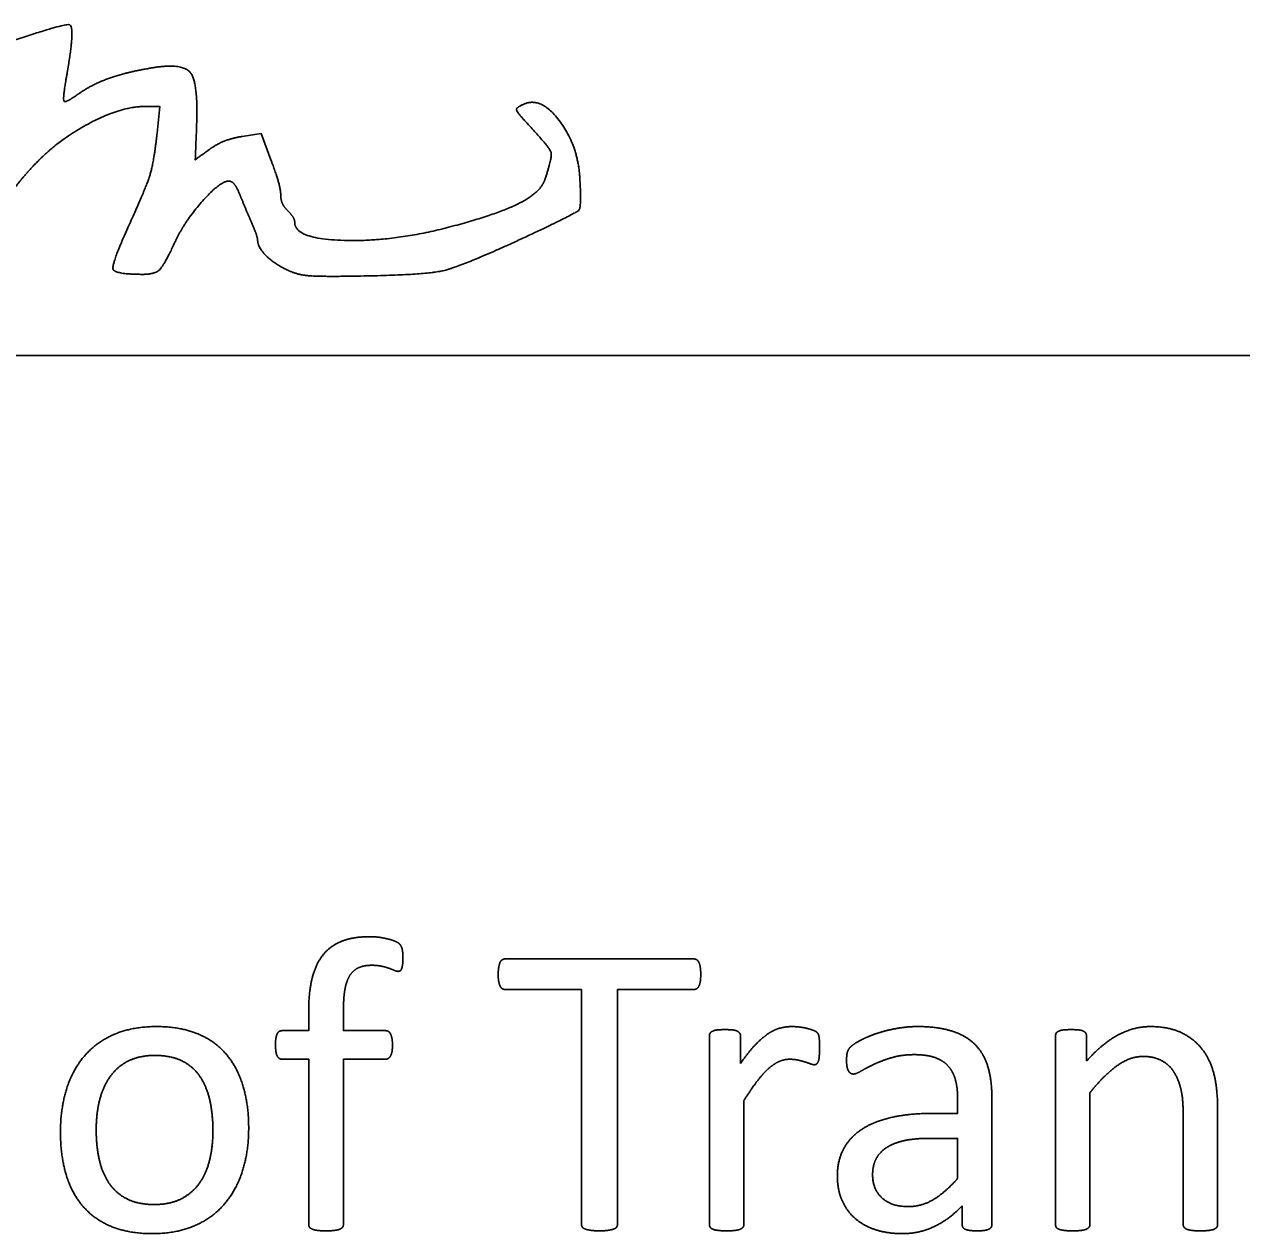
# Model space of a CAD drawing. Extents: x -3.3 to 34, y 0 to 56.8.
# Drawn here: x 26.494 to 27.12, y 7.345 to 7.967 of the extents above; entities that cross this region are included whole.
import ezdxf

# ---------------------------------------------------------------- set-up
doc = ezdxf.new("R2010")
doc.units = 0
doc.layers.add('SH_Data', color=7, linetype='Continuous')
doc.layers.add('SH_Major_Grid_Line', color=7, linetype='Continuous')

msp = doc.modelspace()

# ---------------------------------------------------------------- linework, layer by layer
at = {"layer": 'SH_Data'}
msp.add_line((24.52788, 7.79682), (28.02788, 7.79682), dxfattribs=at)
at = {"layer": 'SH_Major_Grid_Line'}
for p, q in [((26.68848, 7.48631), (26.68848, 7.48631)), ((26.74118, 7.48616), (26.83809, 7.48616)), ((26.84176, 7.47817), (26.84176, 7.47817)), ((26.84623, 7.3495), (26.84623, 7.44641)), ((26.86225, 7.44641), (26.86225, 7.4323)), ((27.02435, 7.3495), (27.02435, 7.44641)), ((27.04037, 7.44641), (27.04037, 7.4336)), ((26.90288, 7.44011), (26.90288, 7.44011)), ((26.86397, 7.41324), (26.86397, 7.3495)), ((26.99162, 7.34939), (26.99162, 7.4148)), ((27.04209, 7.4173), (27.04209, 7.3495)), ((27.09008, 7.3495), (27.09008, 7.4063)), ((27.10782, 7.40866), (27.10782, 7.3495)), ((26.59068, 7.39787), (26.59068, 7.39787)), ((26.60908, 7.39905), (26.60908, 7.39905)), ((26.97636, 7.35909), (26.97636, 7.34939))]:
    msp.add_line(p, q, dxfattribs=at)
for points in [[(26.56193, 7.91116), (26.56341, 7.92496), (26.55559, 7.92496)], [(26.60576, 7.90954), (26.61544, 7.91108), (26.62051, 7.89753)], [(26.78037, 7.34961), (26.78037, 7.47039), (26.74117, 7.47039)], [(26.8381, 7.47039), (26.7989, 7.47039), (26.7989, 7.34961)], [(26.62632, 7.44922), (26.63997, 7.44922), (26.63997, 7.45924)], [(26.65785, 7.45979), (26.65785, 7.44922), (26.67953, 7.44922)], [(26.63997, 7.3495), (26.63997, 7.4345), (26.62632, 7.4345)], [(26.67953, 7.4345), (26.65785, 7.4345), (26.65785, 7.3495)], [(26.974, 7.41414), (26.974, 7.40663), (26.96065, 7.40663)], [(26.9588, 7.39375), (26.974, 7.39375), (26.974, 7.37312)]]:
    msp.add_lwpolyline(points, dxfattribs=at)
for points in [[(26.47352, 7.95404), (26.51388, 7.96793), (26.51982, 7.96629), (26.51567, 7.94241)], [(26.52164, 7.93156), (26.52887, 7.93663), (26.54713, 7.94293), (26.56078, 7.94508)], [(26.56078, 7.94508), (26.57544, 7.94738), (26.58307, 7.93697), (26.5823, 7.91573)], [(26.51567, 7.94241), (26.51434, 7.93479), (26.51363, 7.92817), (26.51408, 7.9277)], [(26.51408, 7.9277), (26.51453, 7.92722), (26.51794, 7.92896), (26.52164, 7.93156)], [(26.75237, 7.91635), (26.74707, 7.92203), (26.74683, 7.92467), (26.75145, 7.92644)], [(26.75145, 7.92644), (26.76005, 7.92974), (26.7785, 7.9048), (26.7795, 7.88854)], [(26.55559, 7.92496), (26.54291, 7.92496), (26.50913, 7.90654), (26.49694, 7.89298)], [(26.5823, 7.91573), (26.58163, 7.89733), (26.58149, 7.8976), (26.58923, 7.90311)], [(26.7615, 7.88724), (26.76547, 7.89904), (26.76393, 7.90395), (26.75237, 7.91635)], [(26.54724, 7.86331), (26.55629, 7.88322), (26.56033, 7.89639), (26.56193, 7.91116)], [(26.58923, 7.90311), (26.593, 7.90579), (26.60044, 7.90869), (26.60576, 7.90954)], [(26.62051, 7.89753), (26.6233, 7.89008), (26.62558, 7.88194), (26.62558, 7.87944)], [(26.49694, 7.89298), (26.49113, 7.88652), (26.48638, 7.87995), (26.48638, 7.87838)], [(26.7795, 7.88854), (26.78044, 7.87321), (26.77777, 7.87009), (26.75436, 7.85911)], [(26.5988, 7.88656), (26.59447, 7.88656), (26.57623, 7.86605), (26.57151, 7.85588)], [(26.60437, 7.87996), (26.60289, 7.88359), (26.60039, 7.88656), (26.5988, 7.88656)], [(26.71263, 7.86296), (26.7363, 7.86917), (26.75926, 7.88058), (26.7615, 7.88724)], [(26.61032, 7.8658), (26.60852, 7.86995), (26.60585, 7.87633), (26.60437, 7.87996)], [(26.62558, 7.87944), (26.62558, 7.87694), (26.6272, 7.87328), (26.62918, 7.8713)], [(26.62918, 7.8713), (26.63116, 7.86932), (26.63278, 7.86663), (26.63278, 7.86532)], [(26.61366, 7.8562), (26.61362, 7.85732), (26.61211, 7.86164), (26.61032, 7.8658)], [(26.63278, 7.86532), (26.63278, 7.85677), (26.68337, 7.85527), (26.71263, 7.86296)], [(26.5546, 7.83856), (26.54008, 7.83856), (26.53846, 7.84399), (26.54724, 7.86331)], [(26.75436, 7.85911), (26.71955, 7.84278), (26.69855, 7.83803), (26.65918, 7.83757)], [(26.57151, 7.85588), (26.56575, 7.84348), (26.56095, 7.83856), (26.5546, 7.83856)], [(26.62932, 7.84063), (26.62227, 7.84395), (26.61381, 7.85236), (26.61366, 7.8562)], [(26.65918, 7.83757), (26.64425, 7.8374), (26.63395, 7.83845), (26.62932, 7.84063)], [(26.64763, 7.48855), (26.65151, 7.49318), (26.65738, 7.49539)], [(26.65738, 7.49539), (26.66326, 7.4976), (26.67123, 7.4976)], [(26.67123, 7.4976), (26.67501, 7.4976), (26.67856, 7.4969)], [(26.67856, 7.4969), (26.68212, 7.4962), (26.68406, 7.49539)], [(26.68406, 7.49539), (26.686, 7.49459), (26.68665, 7.49394)], [(26.68665, 7.49394), (26.6873, 7.4933), (26.68773, 7.49228)], [(26.64186, 7.47664), (26.64375, 7.48391), (26.64763, 7.48855)], [(26.68773, 7.49228), (26.68816, 7.49126), (26.68832, 7.48981)], [(26.68832, 7.48981), (26.68848, 7.48835), (26.68848, 7.48631)], [(26.66562, 7.48158), (26.66281, 7.48029), (26.66109, 7.47754)], [(26.67241, 7.48287), (26.66842, 7.48287), (26.66562, 7.48158)], [(26.67753, 7.48239), (26.67532, 7.48287), (26.67241, 7.48287)], [(26.68136, 7.48131), (26.67974, 7.48191), (26.67753, 7.48239)], [(26.68411, 7.48024), (26.68298, 7.48072), (26.68136, 7.48131)], [(26.68826, 7.48303), (26.68805, 7.4818), (26.68778, 7.48104)], [(26.68848, 7.48631), (26.68848, 7.48427), (26.68826, 7.48303)], [(26.73751, 7.47817), (26.73751, 7.48022), (26.73778, 7.48179)], [(26.73778, 7.48179), (26.73805, 7.48335), (26.73848, 7.48432)], [(26.73848, 7.48432), (26.73891, 7.4853), (26.73961, 7.48573)], [(26.73961, 7.48573), (26.74031, 7.48616), (26.74118, 7.48616)], [(26.83809, 7.48616), (26.83896, 7.48616), (26.83966, 7.48573)], [(26.83966, 7.48573), (26.84036, 7.4853), (26.84084, 7.48432)], [(26.84084, 7.48432), (26.84133, 7.48335), (26.84154, 7.48179)], [(26.84154, 7.48179), (26.84176, 7.48022), (26.84176, 7.47817)], [(26.63997, 7.45924), (26.63997, 7.46937), (26.64186, 7.47664)], [(26.66109, 7.47754), (26.65936, 7.47479), (26.65861, 7.47042)], [(26.686, 7.47975), (26.68525, 7.47975), (26.68411, 7.48024)], [(26.68708, 7.48002), (26.68665, 7.47975), (26.686, 7.47975)], [(26.68778, 7.48104), (26.68751, 7.48029), (26.68708, 7.48002)], [(26.73778, 7.4746), (26.73751, 7.47611), (26.73751, 7.47817)], [(26.84176, 7.47817), (26.84176, 7.47611), (26.84154, 7.4746)], [(26.65861, 7.47042), (26.65785, 7.46605), (26.65785, 7.45979)], [(26.73848, 7.47217), (26.73805, 7.47309), (26.73778, 7.4746)], [(26.73961, 7.47082), (26.73891, 7.47125), (26.73848, 7.47217)], [(26.74117, 7.47039), (26.74031, 7.47039), (26.73961, 7.47082)], [(26.83966, 7.47082), (26.83896, 7.47039), (26.8381, 7.47039)], [(26.84084, 7.47217), (26.84036, 7.47125), (26.83966, 7.47082)], [(26.84154, 7.4746), (26.84133, 7.47309), (26.84084, 7.47217)], [(26.56161, 7.45133), (26.54923, 7.45133), (26.53997, 7.44734)], [(26.58244, 7.44777), (26.57356, 7.45133), (26.56161, 7.45133)], [(26.87637, 7.4476), (26.8795, 7.44971), (26.88257, 7.45052)], [(26.88257, 7.45052), (26.88564, 7.45133), (26.88876, 7.45133)], [(26.88876, 7.45133), (26.89017, 7.45133), (26.89194, 7.45116)], [(26.89194, 7.45116), (26.89372, 7.451), (26.89566, 7.45057)], [(26.89566, 7.45057), (26.8976, 7.45014), (26.89917, 7.4496)], [(26.94232, 7.4503), (26.93684, 7.44928), (26.93221, 7.44772)], [(26.95341, 7.45133), (26.94781, 7.45133), (26.94232, 7.4503)], [(26.97117, 7.44896), (26.96385, 7.45133), (26.95341, 7.45133)], [(27.0567, 7.44706), (27.06483, 7.45133), (27.07313, 7.45133)], [(27.07313, 7.45133), (27.08283, 7.45133), (27.08945, 7.44804)], [(26.53997, 7.44734), (26.53071, 7.44335), (26.52452, 7.43613)], [(26.59724, 7.43742), (26.59132, 7.44421), (26.58244, 7.44777)], [(26.62288, 7.44181), (26.62288, 7.44385), (26.6231, 7.44525)], [(26.6231, 7.44525), (26.62331, 7.44664), (26.62374, 7.44756)], [(26.62374, 7.44756), (26.62417, 7.44847), (26.62482, 7.44885)], [(26.62482, 7.44885), (26.62546, 7.44922), (26.62632, 7.44922)], [(26.67953, 7.44922), (26.68039, 7.44922), (26.68099, 7.44885)], [(26.68099, 7.44885), (26.68158, 7.44847), (26.68207, 7.44756)], [(26.68207, 7.44756), (26.68255, 7.44664), (26.68282, 7.44525)], [(26.68282, 7.44525), (26.68309, 7.44385), (26.68309, 7.44181)], [(26.84623, 7.44641), (26.84623, 7.44727), (26.84655, 7.44786)], [(26.84655, 7.44786), (26.84687, 7.44846), (26.84784, 7.44894)], [(26.84784, 7.44894), (26.84881, 7.44943), (26.85031, 7.44959)], [(26.85031, 7.44959), (26.85182, 7.44975), (26.85429, 7.44975)], [(26.85429, 7.44975), (26.85666, 7.44975), (26.85822, 7.44959)], [(26.85822, 7.44959), (26.85978, 7.44943), (26.86064, 7.44894)], [(26.86064, 7.44894), (26.8615, 7.44846), (26.86188, 7.44786)], [(26.86188, 7.44786), (26.86225, 7.44727), (26.86225, 7.44641)], [(26.86974, 7.44181), (26.87324, 7.44549), (26.87637, 7.4476)], [(26.89917, 7.4496), (26.90073, 7.44906), (26.90138, 7.44852)], [(26.90138, 7.44852), (26.90202, 7.44798), (26.90224, 7.4475)], [(26.90224, 7.4475), (26.90245, 7.44701), (26.90261, 7.44626)], [(26.90261, 7.44626), (26.90278, 7.4455), (26.90283, 7.44404)], [(26.90283, 7.44404), (26.90288, 7.44259), (26.90288, 7.44011)], [(26.92403, 7.44427), (26.92048, 7.44239), (26.91903, 7.44099)], [(26.93221, 7.44772), (26.92758, 7.44616), (26.92403, 7.44427)], [(26.98301, 7.44201), (26.97849, 7.44659), (26.97117, 7.44896)], [(27.02435, 7.44641), (27.02435, 7.44727), (27.02467, 7.44786)], [(27.02467, 7.44786), (27.02499, 7.44846), (27.02596, 7.44894)], [(27.02596, 7.44894), (27.02693, 7.44943), (27.02844, 7.44959)], [(27.02844, 7.44959), (27.02994, 7.44975), (27.03241, 7.44975)], [(27.03241, 7.44975), (27.03478, 7.44975), (27.03634, 7.44959)], [(27.03634, 7.44959), (27.0379, 7.44943), (27.03876, 7.44894)], [(27.03876, 7.44894), (27.03962, 7.44846), (27.04, 7.44786)], [(27.04, 7.44786), (27.04037, 7.44727), (27.04037, 7.44641)], [(27.04037, 7.4336), (27.04856, 7.44279), (27.0567, 7.44706)], [(27.08945, 7.44804), (27.09608, 7.44475), (27.10017, 7.43926)], [(26.60612, 7.42093), (26.60316, 7.43063), (26.59724, 7.43742)], [(26.62374, 7.43622), (26.62288, 7.43794), (26.62288, 7.44181)], [(26.68309, 7.44181), (26.68309, 7.43794), (26.68212, 7.43622)], [(26.86225, 7.4323), (26.86624, 7.43814), (26.86974, 7.44181)], [(26.90288, 7.44011), (26.90288, 7.43773), (26.90278, 7.43612)], [(26.9172, 7.43802), (26.91682, 7.43646), (26.91682, 7.43377)], [(26.91903, 7.44099), (26.91757, 7.43959), (26.9172, 7.43802)], [(26.98957, 7.43064), (26.98753, 7.43743), (26.98301, 7.44201)], [(27.10017, 7.43926), (27.10427, 7.43376), (27.10604, 7.42638)], [(26.52452, 7.43613), (26.51833, 7.4289), (26.51527, 7.41893)], [(26.53788, 7.42574), (26.54158, 7.43086), (26.54728, 7.43367)], [(26.54728, 7.43367), (26.55298, 7.43647), (26.56091, 7.43647)], [(26.56091, 7.43647), (26.5695, 7.43647), (26.57525, 7.4334)], [(26.57525, 7.4334), (26.58101, 7.43033), (26.58438, 7.42504)], [(26.62632, 7.4345), (26.6246, 7.4345), (26.62374, 7.43622)], [(26.68212, 7.43622), (26.68115, 7.4345), (26.67953, 7.4345)], [(26.8823, 7.43342), (26.87971, 7.43234), (26.87685, 7.42986)], [(26.88758, 7.4345), (26.88488, 7.4345), (26.8823, 7.43342)], [(26.89178, 7.43407), (26.88984, 7.4345), (26.88758, 7.4345)], [(26.89529, 7.43315), (26.89372, 7.43364), (26.89178, 7.43407)], [(26.89809, 7.43218), (26.89685, 7.43267), (26.89529, 7.43315)], [(26.90019, 7.4317), (26.89933, 7.4317), (26.89809, 7.43218)], [(26.90154, 7.43218), (26.90105, 7.4317), (26.90019, 7.4317)], [(26.90234, 7.43358), (26.90202, 7.43267), (26.90154, 7.43218)], [(26.90278, 7.43612), (26.90267, 7.4345), (26.90234, 7.43358)], [(26.91682, 7.43377), (26.91682, 7.43215), (26.91703, 7.43081)], [(26.9243, 7.42843), (26.92694, 7.42999), (26.93087, 7.43187)], [(26.93087, 7.43187), (26.9348, 7.43375), (26.94003, 7.43531)], [(26.94003, 7.43531), (26.94525, 7.43687), (26.95182, 7.43687)], [(26.95182, 7.43687), (26.95796, 7.43687), (26.96216, 7.43542)], [(26.96216, 7.43542), (26.96636, 7.43397), (26.96899, 7.43113)], [(26.96899, 7.43113), (26.97163, 7.42829), (26.97282, 7.424)], [(27.05611, 7.4312), (27.04943, 7.42646), (27.04209, 7.4173)], [(27.06948, 7.43595), (27.0628, 7.43595), (27.05611, 7.4312)], [(27.07859, 7.43401), (27.07466, 7.43595), (27.06948, 7.43595)], [(27.08501, 7.4284), (27.08253, 7.43207), (27.07859, 7.43401)], [(26.5324, 7.41361), (26.53419, 7.42062), (26.53788, 7.42574)], [(26.58438, 7.42504), (26.58774, 7.41976), (26.58921, 7.41275)], [(26.87685, 7.42986), (26.874, 7.42738), (26.87087, 7.42328)], [(26.91703, 7.43081), (26.91725, 7.42946), (26.91773, 7.4286)], [(26.91773, 7.4286), (26.91822, 7.42774), (26.91886, 7.42731)], [(26.91886, 7.42731), (26.91951, 7.42688), (26.92037, 7.42688)], [(26.92037, 7.42688), (26.92166, 7.42688), (26.9243, 7.42843)], [(26.99162, 7.4148), (26.99162, 7.42385), (26.98957, 7.43064)], [(27.08878, 7.41967), (27.08749, 7.42474), (27.08501, 7.4284)], [(27.10604, 7.42638), (27.10782, 7.419), (27.10782, 7.40866)], [(26.51527, 7.41893), (26.5122, 7.40896), (26.5122, 7.3971)], [(26.60908, 7.39905), (26.60908, 7.41123), (26.60612, 7.42093)], [(26.87087, 7.42328), (26.86775, 7.41918), (26.86397, 7.41324)], [(26.97282, 7.424), (26.974, 7.41971), (26.974, 7.41414)], [(27.09008, 7.4063), (27.09008, 7.4146), (27.08878, 7.41967)], [(26.5306, 7.3983), (26.5306, 7.4066), (26.5324, 7.41361)], [(26.58921, 7.41275), (26.59068, 7.40574), (26.59068, 7.39787)], [(26.96065, 7.40663), (26.94934, 7.40663), (26.9403, 7.40463)], [(26.9403, 7.40463), (26.93125, 7.40263), (26.92501, 7.39864)], [(26.5122, 7.3971), (26.5122, 7.38482), (26.51511, 7.37511)], [(26.53207, 7.38331), (26.5306, 7.39032), (26.5306, 7.3983)], [(26.59068, 7.39787), (26.59068, 7.38946), (26.58894, 7.38245)], [(26.60596, 7.37722), (26.60908, 7.38719), (26.60908, 7.39905)], [(26.92501, 7.39864), (26.91876, 7.39464), (26.91542, 7.38859)], [(26.94608, 7.39251), (26.95147, 7.39375), (26.9588, 7.39375)], [(26.91542, 7.38859), (26.91209, 7.38254), (26.91209, 7.37432)], [(26.9319, 7.383), (26.93357, 7.38641), (26.93713, 7.38884)], [(26.93713, 7.38884), (26.94069, 7.39127), (26.94608, 7.39251)], [(26.53696, 7.37108), (26.53354, 7.37631), (26.53207, 7.38331)], [(26.58894, 7.38245), (26.5872, 7.37544), (26.58351, 7.37038)], [(26.93023, 7.37517), (26.93023, 7.3796), (26.9319, 7.383)], [(26.51511, 7.37511), (26.51801, 7.36541), (26.52393, 7.35862)], [(26.59665, 7.36002), (26.60284, 7.36725), (26.60596, 7.37722)], [(26.93502, 7.36313), (26.93023, 7.36761), (26.93023, 7.37517)], [(26.54614, 7.36277), (26.54038, 7.36585), (26.53696, 7.37108)], [(26.58351, 7.37038), (26.57981, 7.36531), (26.57406, 7.36251)], [(26.91209, 7.37432), (26.91209, 7.3673), (26.91451, 7.36179)], [(26.974, 7.37312), (26.96742, 7.36578), (26.96144, 7.36221)], [(26.56048, 7.3597), (26.55189, 7.3597), (26.54614, 7.36277)], [(26.57406, 7.36251), (26.5683, 7.3597), (26.56048, 7.3597)], [(26.94845, 7.35865), (26.93982, 7.35865), (26.93502, 7.36313)], [(26.96144, 7.36221), (26.95546, 7.35865), (26.94845, 7.35865)], [(26.52393, 7.35862), (26.52985, 7.35183), (26.53873, 7.34827)], [(26.58115, 7.34876), (26.59046, 7.3528), (26.59665, 7.36002)], [(26.91451, 7.36179), (26.91693, 7.35628), (26.92129, 7.3525)], [(26.96221, 7.34851), (26.97001, 7.3523), (26.97636, 7.35909)], [(26.92129, 7.3525), (26.92565, 7.34871), (26.93184, 7.34671)], [(26.53873, 7.34827), (26.54762, 7.34472), (26.55956, 7.34472)], [(26.55956, 7.34472), (26.57184, 7.34472), (26.58115, 7.34876)], [(26.6404, 7.34805), (26.63997, 7.34864), (26.63997, 7.3495)], [(26.64186, 7.34702), (26.64083, 7.34745), (26.6404, 7.34805)], [(26.64461, 7.34638), (26.64288, 7.34659), (26.64186, 7.34702)], [(26.64891, 7.34616), (26.64633, 7.34616), (26.64461, 7.34638)], [(26.65322, 7.34638), (26.6515, 7.34616), (26.64891, 7.34616)], [(26.65597, 7.34702), (26.65494, 7.34659), (26.65322, 7.34638)], [(26.65742, 7.34805), (26.65699, 7.34745), (26.65597, 7.34702)], [(26.65785, 7.3495), (26.65785, 7.34864), (26.65742, 7.34805)], [(26.7808, 7.3481), (26.78037, 7.34875), (26.78037, 7.34961)], [(26.78231, 7.34708), (26.78123, 7.34745), (26.7808, 7.3481)], [(26.78522, 7.34643), (26.78339, 7.3467), (26.78231, 7.34708)], [(26.78964, 7.34616), (26.78705, 7.34616), (26.78522, 7.34643)], [(26.79411, 7.34643), (26.79233, 7.34616), (26.78964, 7.34616)], [(26.79696, 7.34708), (26.79589, 7.3467), (26.79411, 7.34643)], [(26.79847, 7.3481), (26.79804, 7.34745), (26.79696, 7.34708)], [(26.7989, 7.34961), (26.7989, 7.34875), (26.79847, 7.3481)], [(26.8466, 7.34805), (26.84623, 7.34864), (26.84623, 7.3495)], [(26.848, 7.34702), (26.84698, 7.34745), (26.8466, 7.34805)], [(26.85074, 7.34638), (26.84902, 7.34659), (26.848, 7.34702)], [(26.85505, 7.34616), (26.85246, 7.34616), (26.85074, 7.34638)], [(26.85946, 7.34638), (26.85774, 7.34616), (26.85505, 7.34616)], [(26.86215, 7.34702), (26.86118, 7.34659), (26.85946, 7.34638)], [(26.86354, 7.34805), (26.86311, 7.34745), (26.86215, 7.34702)], [(26.86397, 7.3495), (26.86397, 7.34864), (26.86354, 7.34805)], [(26.93184, 7.34671), (26.93803, 7.34472), (26.94568, 7.34472)], [(26.94568, 7.34472), (26.9544, 7.34472), (26.96221, 7.34851)], [(26.97636, 7.34939), (26.97636, 7.3481), (26.97711, 7.34745)], [(26.97711, 7.34745), (26.97787, 7.34681), (26.97953, 7.34649)], [(26.97953, 7.34649), (26.9812, 7.34616), (26.98399, 7.34616)], [(26.98399, 7.34616), (26.98689, 7.34616), (26.98839, 7.34649)], [(26.98839, 7.34649), (26.9899, 7.34681), (26.99076, 7.34745)], [(26.99076, 7.34745), (26.99162, 7.3481), (26.99162, 7.34939)], [(27.02473, 7.34805), (27.02435, 7.34864), (27.02435, 7.3495)], [(27.02612, 7.34702), (27.0251, 7.34745), (27.02473, 7.34805)], [(27.02887, 7.34638), (27.02714, 7.34659), (27.02612, 7.34702)], [(27.03317, 7.34616), (27.03059, 7.34616), (27.02887, 7.34638)], [(27.03758, 7.34638), (27.03586, 7.34616), (27.03317, 7.34616)], [(27.04027, 7.34702), (27.0393, 7.34659), (27.03758, 7.34638)], [(27.04166, 7.34805), (27.04123, 7.34746), (27.04027, 7.34702)], [(27.04209, 7.3495), (27.04209, 7.34864), (27.04166, 7.34805)], [(27.09051, 7.34805), (27.09008, 7.34864), (27.09008, 7.3495)], [(27.0919, 7.34702), (27.09094, 7.34746), (27.09051, 7.34805)], [(27.09459, 7.34638), (27.09287, 7.34659), (27.0919, 7.34702)], [(27.099, 7.34616), (27.09631, 7.34616), (27.09459, 7.34638)], [(27.10331, 7.34638), (27.10158, 7.34616), (27.099, 7.34616)], [(27.10599, 7.34702), (27.10503, 7.34659), (27.10331, 7.34638)], [(27.10739, 7.34805), (27.10696, 7.34746), (27.10599, 7.34702)], [(27.10782, 7.3495), (27.10782, 7.34864), (27.10739, 7.34805)]]:
    msp.add_open_spline(points, degree=2, dxfattribs=at)

doc.saveas('drawing.dxf')
